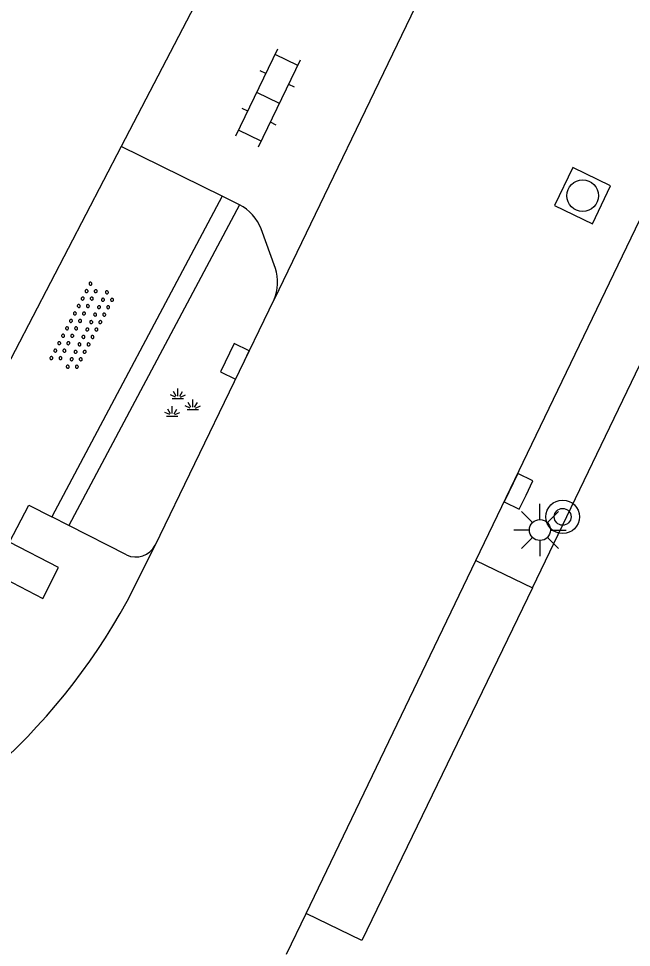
# Model space of a CAD drawing. Extents: x 135999 to 138000, y 396000 to 398501.
# Drawn here: x 136207.91 to 136222.5, y 397886.45 to 397908.55 of the extents above; entities that cross this region are included whole.
import ezdxf

# ---------------------------------------------------------------- set-up
doc = ezdxf.new("R2010")
doc.units = 0
for name, color, linetype in [('gg-afsc-erfafscheiding', 7, 'Continuous'), ('gg-bbg-hoofdgebouw', 7, 'Continuous'), ('gg-knt-verharding', 7, 'Continuous'), ('gg-knt-verharding nz', 7, 'Continuous'), ('gt-grn-groengrens', 7, 'Continuous'), ('gt-symb-boom', 7, 'Continuous'), ('gt-symb-groenvak', 7, 'Continuous'), ('gt-symb-klinker verharding', 7, 'Continuous'), ('gt-symb-kolk', 7, 'Continuous'), ('gt-symb-lichtmast', 7, 'Continuous'), ('gt-symb-overige verharding', 7, 'Continuous'), ('gt-symb-rioolschacht', 7, 'Continuous')]:
    doc.layers.add(name, color=color, linetype=linetype)

# ---------------------------------------------------------------- blocks, each defined once
blk = doc.blocks.new('gt0-GRVAK')
at = {"layer": 'gt-symb-groenvak'}
for p, q in [((-0.11, 0.189), (-0.228, 0.24)), ((-0.091, 0.211), (-0.156, 0.322)), ((-0.047, 0.214), (-0.047, 0.393)), ((-0.004, 0.211), (0.061, 0.322)), ((0.015, 0.189), (0.133, 0.24)), ((-0.182, 0.153), (0.088, 0.153)), ((0.262, -0.052), (0.197, 0.059)), ((0.305, -0.049), (0.305, 0.13)), ((0.349, -0.052), (0.414, 0.059)), ((-0.245, -0.228), (-0.363, -0.177)), ((-0.226, -0.206), (-0.291, -0.095)), ((-0.183, -0.203), (-0.183, -0.024)), ((-0.139, -0.206), (-0.074, -0.095)), ((-0.12, -0.228), (-0.002, -0.177)), ((0.243, -0.074), (0.125, -0.023)), ((0.17, -0.11), (0.441, -0.11)), ((0.368, -0.074), (0.486, -0.023)), ((-0.318, -0.264), (-0.047, -0.264))]:
    blk.add_line(p, q, dxfattribs=at)
blk = doc.blocks.new('gt0-KOLK')
at = {"layer": 'gt-symb-kolk'}
blk.add_lwpolyline([(0, 0), (0.375, 0), (0.375, 0.4), (-0.375, 0.4), (-0.375, 0), (0, 0)], dxfattribs=at)
blk = doc.blocks.new('gt0-OVH')
at = {"layer": 'gt-symb-overige verharding'}
for points in [[(-0.972, 0.298), (-0.967, 0.308), (-0.965, 0.319), (-0.966, 0.33), (-0.971, 0.34), (-0.978, 0.348), (-0.988, 0.353), (-0.999, 0.355), (-1.01, 0.354), (-1.02, 0.349), (-1.028, 0.342), (-1.033, 0.332), (-1.035, 0.321), (-1.034, 0.31), (-1.029, 0.3), (-1.022, 0.292), (-1.012, 0.287), (-1.001, 0.285), (-0.99, 0.286), (-0.98, 0.291)], [(-0.772, 0.298), (-0.767, 0.308), (-0.765, 0.319), (-0.766, 0.33), (-0.771, 0.34), (-0.778, 0.348), (-0.788, 0.353), (-0.799, 0.355), (-0.81, 0.354), (-0.82, 0.349), (-0.828, 0.342), (-0.833, 0.332), (-0.835, 0.321), (-0.834, 0.31), (-0.829, 0.3), (-0.822, 0.292), (-0.812, 0.287), (-0.801, 0.285), (-0.79, 0.286), (-0.78, 0.291)], [(-0.572, 0.298), (-0.567, 0.308), (-0.565, 0.319), (-0.566, 0.33), (-0.571, 0.34), (-0.578, 0.348), (-0.588, 0.353), (-0.599, 0.355), (-0.61, 0.354), (-0.62, 0.349), (-0.628, 0.342), (-0.633, 0.332), (-0.635, 0.321), (-0.634, 0.31), (-0.629, 0.3), (-0.622, 0.292), (-0.612, 0.287), (-0.601, 0.285), (-0.59, 0.286), (-0.58, 0.291)], [(-0.372, 0.298), (-0.367, 0.308), (-0.365, 0.319), (-0.366, 0.33), (-0.371, 0.34), (-0.378, 0.348), (-0.388, 0.353), (-0.399, 0.355), (-0.41, 0.354), (-0.42, 0.349), (-0.428, 0.342), (-0.433, 0.332), (-0.435, 0.321), (-0.434, 0.31), (-0.429, 0.3), (-0.422, 0.292), (-0.412, 0.287), (-0.401, 0.285), (-0.39, 0.286), (-0.38, 0.291)], [(-0.172, 0.298), (-0.167, 0.308), (-0.165, 0.319), (-0.166, 0.33), (-0.171, 0.34), (-0.178, 0.348), (-0.188, 0.353), (-0.199, 0.355), (-0.21, 0.354), (-0.22, 0.349), (-0.228, 0.342), (-0.233, 0.332), (-0.235, 0.321), (-0.234, 0.31), (-0.229, 0.3), (-0.222, 0.292), (-0.212, 0.287), (-0.201, 0.285), (-0.19, 0.286), (-0.18, 0.291)], [(0.028, 0.298), (0.033, 0.308), (0.035, 0.319), (0.034, 0.33), (0.029, 0.34), (0.022, 0.348), (0.012, 0.353), (0.001, 0.355), (-0.01, 0.354), (-0.02, 0.349), (-0.028, 0.342), (-0.033, 0.332), (-0.035, 0.321), (-0.034, 0.31), (-0.029, 0.3), (-0.022, 0.292), (-0.012, 0.287), (-0.001, 0.285), (0.01, 0.286), (0.02, 0.291)], [(0.228, 0.298), (0.233, 0.308), (0.235, 0.319), (0.234, 0.33), (0.229, 0.34), (0.222, 0.348), (0.212, 0.353), (0.201, 0.355), (0.19, 0.354), (0.18, 0.349), (0.172, 0.342), (0.167, 0.332), (0.165, 0.321), (0.166, 0.31), (0.171, 0.3), (0.178, 0.292), (0.188, 0.287), (0.199, 0.285), (0.21, 0.286), (0.22, 0.291)], [(0.428, 0.298), (0.433, 0.308), (0.435, 0.319), (0.434, 0.33), (0.429, 0.34), (0.422, 0.348), (0.412, 0.353), (0.401, 0.355), (0.39, 0.354), (0.38, 0.349), (0.372, 0.342), (0.367, 0.332), (0.365, 0.321), (0.366, 0.31), (0.371, 0.3), (0.378, 0.292), (0.388, 0.287), (0.399, 0.285), (0.41, 0.286), (0.42, 0.291)], [(0.628, 0.298), (0.633, 0.308), (0.635, 0.319), (0.634, 0.33), (0.629, 0.34), (0.622, 0.348), (0.612, 0.353), (0.601, 0.355), (0.59, 0.354), (0.58, 0.349), (0.572, 0.342), (0.567, 0.332), (0.565, 0.321), (0.566, 0.31), (0.571, 0.3), (0.578, 0.292), (0.588, 0.287), (0.599, 0.285), (0.61, 0.286), (0.62, 0.291)], [(0.828, 0.298), (0.833, 0.308), (0.835, 0.319), (0.834, 0.33), (0.829, 0.34), (0.822, 0.348), (0.812, 0.353), (0.801, 0.355), (0.79, 0.354), (0.78, 0.349), (0.772, 0.342), (0.767, 0.332), (0.765, 0.321), (0.766, 0.31), (0.771, 0.3), (0.778, 0.292), (0.788, 0.287), (0.799, 0.285), (0.81, 0.286), (0.82, 0.291)], [(1.028, 0.298), (1.033, 0.308), (1.035, 0.319), (1.034, 0.33), (1.029, 0.34), (1.022, 0.348), (1.012, 0.353), (1.001, 0.355), (0.99, 0.354), (0.98, 0.349), (0.972, 0.342), (0.967, 0.332), (0.965, 0.321), (0.966, 0.31), (0.971, 0.3), (0.978, 0.292), (0.988, 0.287), (0.999, 0.285), (1.01, 0.286), (1.02, 0.291)], [(-0.872, 0.106), (-0.867, 0.116), (-0.865, 0.126), (-0.866, 0.137), (-0.871, 0.147), (-0.878, 0.156), (-0.888, 0.161), (-0.899, 0.163), (-0.91, 0.162), (-0.92, 0.157), (-0.928, 0.15), (-0.933, 0.14), (-0.935, 0.129), (-0.934, 0.118), (-0.929, 0.108), (-0.922, 0.1), (-0.912, 0.095), (-0.901, 0.092), (-0.89, 0.094), (-0.88, 0.098)], [(-0.672, 0.106), (-0.667, 0.116), (-0.665, 0.126), (-0.666, 0.137), (-0.671, 0.147), (-0.678, 0.156), (-0.688, 0.161), (-0.699, 0.163), (-0.71, 0.162), (-0.72, 0.157), (-0.728, 0.15), (-0.733, 0.14), (-0.735, 0.129), (-0.734, 0.118), (-0.729, 0.108), (-0.722, 0.1), (-0.712, 0.095), (-0.701, 0.092), (-0.69, 0.094), (-0.68, 0.098)], [(-0.472, 0.106), (-0.467, 0.116), (-0.465, 0.126), (-0.466, 0.137), (-0.471, 0.147), (-0.478, 0.156), (-0.488, 0.161), (-0.499, 0.163), (-0.51, 0.162), (-0.52, 0.157), (-0.528, 0.15), (-0.533, 0.14), (-0.535, 0.129), (-0.534, 0.118), (-0.529, 0.108), (-0.522, 0.1), (-0.512, 0.095), (-0.501, 0.092), (-0.49, 0.094), (-0.48, 0.098)], [(-0.272, 0.106), (-0.267, 0.116), (-0.265, 0.126), (-0.266, 0.137), (-0.271, 0.147), (-0.278, 0.156), (-0.288, 0.161), (-0.299, 0.163), (-0.31, 0.162), (-0.32, 0.157), (-0.328, 0.15), (-0.333, 0.14), (-0.335, 0.129), (-0.334, 0.118), (-0.329, 0.108), (-0.322, 0.1), (-0.312, 0.095), (-0.301, 0.092), (-0.29, 0.094), (-0.28, 0.098)], [(-0.072, 0.106), (-0.067, 0.116), (-0.065, 0.126), (-0.066, 0.137), (-0.071, 0.147), (-0.078, 0.156), (-0.088, 0.161), (-0.099, 0.163), (-0.11, 0.162), (-0.12, 0.157), (-0.128, 0.15), (-0.133, 0.14), (-0.135, 0.129), (-0.134, 0.118), (-0.129, 0.108), (-0.122, 0.1), (-0.112, 0.095), (-0.101, 0.092), (-0.09, 0.094), (-0.08, 0.098)], [(0.128, 0.106), (0.133, 0.116), (0.135, 0.126), (0.134, 0.137), (0.129, 0.147), (0.122, 0.156), (0.112, 0.161), (0.101, 0.163), (0.09, 0.162), (0.08, 0.157), (0.072, 0.15), (0.067, 0.14), (0.065, 0.129), (0.066, 0.118), (0.071, 0.108), (0.078, 0.1), (0.088, 0.095), (0.099, 0.092), (0.11, 0.094), (0.12, 0.098)], [(0.328, 0.106), (0.333, 0.116), (0.335, 0.126), (0.334, 0.137), (0.329, 0.147), (0.322, 0.156), (0.312, 0.161), (0.301, 0.163), (0.29, 0.162), (0.28, 0.157), (0.272, 0.15), (0.267, 0.14), (0.265, 0.129), (0.266, 0.118), (0.271, 0.108), (0.278, 0.1), (0.288, 0.095), (0.299, 0.092), (0.31, 0.094), (0.32, 0.098)], [(0.528, 0.106), (0.533, 0.116), (0.535, 0.126), (0.534, 0.137), (0.529, 0.147), (0.522, 0.156), (0.512, 0.161), (0.501, 0.163), (0.49, 0.162), (0.48, 0.157), (0.472, 0.15), (0.467, 0.14), (0.465, 0.129), (0.466, 0.118), (0.471, 0.108), (0.478, 0.1), (0.488, 0.095), (0.499, 0.092), (0.51, 0.094), (0.52, 0.098)], [(0.728, 0.106), (0.733, 0.116), (0.735, 0.126), (0.734, 0.137), (0.729, 0.147), (0.722, 0.156), (0.712, 0.161), (0.701, 0.163), (0.69, 0.162), (0.68, 0.157), (0.672, 0.15), (0.667, 0.14), (0.665, 0.129), (0.666, 0.118), (0.671, 0.108), (0.678, 0.1), (0.688, 0.095), (0.699, 0.092), (0.71, 0.094), (0.72, 0.098)], [(0.928, 0.106), (0.933, 0.116), (0.935, 0.126), (0.934, 0.137), (0.929, 0.147), (0.922, 0.156), (0.912, 0.161), (0.901, 0.163), (0.89, 0.162), (0.88, 0.157), (0.872, 0.15), (0.867, 0.14), (0.865, 0.129), (0.866, 0.118), (0.871, 0.108), (0.878, 0.1), (0.888, 0.095), (0.899, 0.092), (0.91, 0.094), (0.92, 0.098)], [(-0.972, -0.142), (-0.967, -0.132), (-0.965, -0.121), (-0.966, -0.11), (-0.971, -0.1), (-0.978, -0.092), (-0.988, -0.087), (-0.999, -0.085), (-1.01, -0.086), (-1.02, -0.091), (-1.028, -0.098), (-1.033, -0.108), (-1.035, -0.119), (-1.034, -0.13), (-1.029, -0.14), (-1.022, -0.148), (-1.012, -0.153), (-1.001, -0.155), (-0.99, -0.154), (-0.98, -0.149)], [(-0.772, -0.142), (-0.767, -0.132), (-0.765, -0.121), (-0.766, -0.11), (-0.771, -0.1), (-0.778, -0.092), (-0.788, -0.087), (-0.799, -0.085), (-0.81, -0.086), (-0.82, -0.091), (-0.828, -0.098), (-0.833, -0.108), (-0.835, -0.119), (-0.834, -0.13), (-0.829, -0.14), (-0.822, -0.148), (-0.812, -0.153), (-0.801, -0.155), (-0.79, -0.154), (-0.78, -0.149)], [(-0.572, -0.142), (-0.567, -0.132), (-0.565, -0.121), (-0.566, -0.11), (-0.571, -0.1), (-0.578, -0.092), (-0.588, -0.087), (-0.599, -0.085), (-0.61, -0.086), (-0.62, -0.091), (-0.628, -0.098), (-0.633, -0.108), (-0.635, -0.119), (-0.634, -0.13), (-0.629, -0.14), (-0.622, -0.148), (-0.612, -0.153), (-0.601, -0.155), (-0.59, -0.154), (-0.58, -0.149)], [(-0.372, -0.142), (-0.367, -0.132), (-0.365, -0.121), (-0.366, -0.11), (-0.371, -0.1), (-0.378, -0.092), (-0.388, -0.087), (-0.399, -0.085), (-0.41, -0.086), (-0.42, -0.091), (-0.428, -0.098), (-0.433, -0.108), (-0.435, -0.119), (-0.434, -0.13), (-0.429, -0.14), (-0.422, -0.148), (-0.412, -0.153), (-0.401, -0.155), (-0.39, -0.154), (-0.38, -0.149)], [(-0.172, -0.142), (-0.167, -0.132), (-0.165, -0.121), (-0.166, -0.11), (-0.171, -0.1), (-0.178, -0.092), (-0.188, -0.087), (-0.199, -0.085), (-0.21, -0.086), (-0.22, -0.091), (-0.228, -0.098), (-0.233, -0.108), (-0.235, -0.119), (-0.234, -0.13), (-0.229, -0.14), (-0.222, -0.148), (-0.212, -0.153), (-0.201, -0.155), (-0.19, -0.154), (-0.18, -0.149)], [(0.028, -0.142), (0.033, -0.132), (0.035, -0.121), (0.034, -0.11), (0.029, -0.1), (0.022, -0.092), (0.012, -0.087), (0.001, -0.085), (-0.01, -0.086), (-0.02, -0.091), (-0.028, -0.098), (-0.033, -0.108), (-0.035, -0.119), (-0.034, -0.13), (-0.029, -0.14), (-0.022, -0.148), (-0.012, -0.153), (-0.001, -0.155), (0.01, -0.154), (0.02, -0.149)], [(0.228, -0.142), (0.233, -0.132), (0.235, -0.121), (0.234, -0.11), (0.229, -0.1), (0.222, -0.092), (0.212, -0.087), (0.201, -0.085), (0.19, -0.086), (0.18, -0.091), (0.172, -0.098), (0.167, -0.108), (0.165, -0.119), (0.166, -0.13), (0.171, -0.14), (0.178, -0.148), (0.188, -0.153), (0.199, -0.155), (0.21, -0.154), (0.22, -0.149)], [(0.428, -0.142), (0.433, -0.132), (0.435, -0.121), (0.434, -0.11), (0.429, -0.1), (0.422, -0.092), (0.412, -0.087), (0.401, -0.085), (0.39, -0.086), (0.38, -0.091), (0.372, -0.098), (0.367, -0.108), (0.365, -0.119), (0.366, -0.13), (0.371, -0.14), (0.378, -0.148), (0.388, -0.153), (0.399, -0.155), (0.41, -0.154), (0.42, -0.149)], [(0.628, -0.142), (0.633, -0.132), (0.635, -0.121), (0.634, -0.11), (0.629, -0.1), (0.622, -0.092), (0.612, -0.087), (0.601, -0.085), (0.59, -0.086), (0.58, -0.091), (0.572, -0.098), (0.567, -0.108), (0.565, -0.119), (0.566, -0.13), (0.571, -0.14), (0.578, -0.148), (0.588, -0.153), (0.599, -0.155), (0.61, -0.154), (0.62, -0.149)], [(0.828, -0.142), (0.833, -0.132), (0.835, -0.121), (0.834, -0.11), (0.829, -0.1), (0.822, -0.092), (0.812, -0.087), (0.801, -0.085), (0.79, -0.086), (0.78, -0.091), (0.772, -0.098), (0.767, -0.108), (0.765, -0.119), (0.766, -0.13), (0.771, -0.14), (0.778, -0.148), (0.788, -0.153), (0.799, -0.155), (0.81, -0.154), (0.82, -0.149)], [(1.028, -0.142), (1.033, -0.132), (1.035, -0.121), (1.034, -0.11), (1.029, -0.1), (1.022, -0.092), (1.012, -0.087), (1.001, -0.085), (0.99, -0.086), (0.98, -0.091), (0.972, -0.098), (0.967, -0.108), (0.965, -0.119), (0.966, -0.13), (0.971, -0.14), (0.978, -0.148), (0.988, -0.153), (0.999, -0.155), (1.01, -0.154), (1.02, -0.149)], [(-0.872, -0.334), (-0.867, -0.324), (-0.865, -0.314), (-0.866, -0.303), (-0.871, -0.293), (-0.878, -0.284), (-0.888, -0.279), (-0.899, -0.277), (-0.91, -0.278), (-0.92, -0.283), (-0.928, -0.29), (-0.933, -0.3), (-0.935, -0.311), (-0.934, -0.322), (-0.929, -0.332), (-0.922, -0.34), (-0.912, -0.345), (-0.901, -0.348), (-0.89, -0.346), (-0.88, -0.342)], [(-0.672, -0.334), (-0.667, -0.324), (-0.665, -0.314), (-0.666, -0.303), (-0.671, -0.293), (-0.678, -0.284), (-0.688, -0.279), (-0.699, -0.277), (-0.71, -0.278), (-0.72, -0.283), (-0.728, -0.29), (-0.733, -0.3), (-0.735, -0.311), (-0.734, -0.322), (-0.729, -0.332), (-0.722, -0.34), (-0.712, -0.345), (-0.701, -0.348), (-0.69, -0.346), (-0.68, -0.342)], [(-0.472, -0.334), (-0.467, -0.324), (-0.465, -0.314), (-0.466, -0.303), (-0.471, -0.293), (-0.478, -0.284), (-0.488, -0.279), (-0.499, -0.277), (-0.51, -0.278), (-0.52, -0.283), (-0.528, -0.29), (-0.533, -0.3), (-0.535, -0.311), (-0.534, -0.322), (-0.529, -0.332), (-0.522, -0.34), (-0.512, -0.345), (-0.501, -0.348), (-0.49, -0.346), (-0.48, -0.342)], [(-0.272, -0.334), (-0.267, -0.324), (-0.265, -0.314), (-0.266, -0.303), (-0.271, -0.293), (-0.278, -0.284), (-0.288, -0.279), (-0.299, -0.277), (-0.31, -0.278), (-0.32, -0.283), (-0.328, -0.29), (-0.333, -0.3), (-0.335, -0.311), (-0.334, -0.322), (-0.329, -0.332), (-0.322, -0.34), (-0.312, -0.345), (-0.301, -0.348), (-0.29, -0.346), (-0.28, -0.342)], [(-0.072, -0.334), (-0.067, -0.324), (-0.065, -0.314), (-0.066, -0.303), (-0.071, -0.293), (-0.078, -0.284), (-0.088, -0.279), (-0.099, -0.277), (-0.11, -0.278), (-0.12, -0.283), (-0.128, -0.29), (-0.133, -0.3), (-0.135, -0.311), (-0.134, -0.322), (-0.129, -0.332), (-0.122, -0.34), (-0.112, -0.345), (-0.101, -0.348), (-0.09, -0.346), (-0.08, -0.342)], [(0.128, -0.334), (0.133, -0.324), (0.135, -0.314), (0.134, -0.303), (0.129, -0.293), (0.122, -0.284), (0.112, -0.279), (0.101, -0.277), (0.09, -0.278), (0.08, -0.283), (0.072, -0.29), (0.067, -0.3), (0.065, -0.311), (0.066, -0.322), (0.071, -0.332), (0.078, -0.34), (0.088, -0.345), (0.099, -0.348), (0.11, -0.346), (0.12, -0.342)], [(0.328, -0.334), (0.333, -0.324), (0.335, -0.314), (0.334, -0.303), (0.329, -0.293), (0.322, -0.284), (0.312, -0.279), (0.301, -0.277), (0.29, -0.278), (0.28, -0.283), (0.272, -0.29), (0.267, -0.3), (0.265, -0.311), (0.266, -0.322), (0.271, -0.332), (0.278, -0.34), (0.288, -0.345), (0.299, -0.348), (0.31, -0.346), (0.32, -0.342)], [(0.528, -0.334), (0.533, -0.324), (0.535, -0.314), (0.534, -0.303), (0.529, -0.293), (0.522, -0.284), (0.512, -0.279), (0.501, -0.277), (0.49, -0.278), (0.48, -0.283), (0.472, -0.29), (0.467, -0.3), (0.465, -0.311), (0.466, -0.322), (0.471, -0.332), (0.478, -0.34), (0.488, -0.345), (0.499, -0.348), (0.51, -0.346), (0.52, -0.342)], [(0.728, -0.334), (0.733, -0.324), (0.735, -0.314), (0.734, -0.303), (0.729, -0.293), (0.722, -0.284), (0.712, -0.279), (0.701, -0.277), (0.69, -0.278), (0.68, -0.283), (0.672, -0.29), (0.667, -0.3), (0.665, -0.311), (0.666, -0.322), (0.671, -0.332), (0.678, -0.34), (0.688, -0.345), (0.699, -0.348), (0.71, -0.346), (0.72, -0.342)], [(0.928, -0.334), (0.933, -0.324), (0.935, -0.314), (0.934, -0.303), (0.929, -0.293), (0.922, -0.284), (0.912, -0.279), (0.901, -0.277), (0.89, -0.278), (0.88, -0.283), (0.872, -0.29), (0.867, -0.3), (0.865, -0.311), (0.866, -0.322), (0.871, -0.332), (0.878, -0.34), (0.888, -0.345), (0.899, -0.348), (0.91, -0.346), (0.92, -0.342)]]:
    blk.add_lwpolyline(points, close=True, dxfattribs=at)
blk = doc.blocks.new('gt0-KL1')
at = {"layer": 'gt-symb-klinker verharding'}
for p, q in [((-0.5, 0.3), (-0.5, 0.45)), ((0.5, 0.3), (0.5, 0.45)), ((-1.15, 0.3), (1.15, 0.3)), ((-1, -0.3), (-1, 0.3)), ((0, -0.3), (0, 0.3)), ((1, -0.3), (1, 0.3)), ((-1.15, -0.3), (1.15, -0.3)), ((-0.5, -0.45), (-0.5, -0.3)), ((0.5, -0.45), (0.5, -0.3))]:
    blk.add_line(p, q, dxfattribs=at)
blk = doc.blocks.new('gt0-LMAST')
at = {"layer": 'gt-symb-lichtmast'}
for p, q in [((-0.005, 0.246), (-0.005, 0.621)), ((-0.182, 0.173), (-0.447, 0.438)), ((0.172, 0.173), (0.437, 0.438)), ((-0.255, -0.004), (-0.63, -0.004)), ((-0.182, -0.181), (-0.447, -0.446)), ((0.437, -0.446), (0.172, -0.181)), ((0.245, -0.004), (0.62, -0.004)), ((-0.005, -0.254), (-0.005, -0.629))]:
    blk.add_line(p, q, dxfattribs=at)
blk.add_circle((-0.005, -0.004), 0.25, dxfattribs=at)
blk = doc.blocks.new('gt0-BOOM')
at = {"layer": 'gt-symb-boom'}
for radius in [0.4, 0.2]:
    blk.add_circle((0, 0), radius, dxfattribs=at)
blk = doc.blocks.new('gt0-RS')
at = {"layer": 'gt-symb-rioolschacht'}
blk.add_lwpolyline([(-0.5, -0.5), (0.5, -0.5), (0.5, 0.5), (-0.5, 0.5)], close=True, dxfattribs=at)
blk.add_circle((0, 0), 0.375, dxfattribs=at)

msp = doc.modelspace()

# ---------------------------------------------------------------- linework, layer by layer
at = {"layer": 'gg-afsc-erfafscheiding'}
for q in [(136234.44, 397924.749), (136216.081, 397886.612)]:
    msp.add_line((136220.146, 397895.008), q, dxfattribs=at)
at = {"layer": 'gg-bbg-hoofdgebouw'}
for p, q in [((136212.961, 397910.518), (136210.351, 397905.503)), ((136210.351, 397905.503), (136206.43, 397897.97))]:
    msp.add_line(p, q, dxfattribs=at)
at = {"layer": 'gg-knt-verharding'}
for p, q in [((136218.796, 397895.656), (136233.094, 397925.372)), ((136217.888, 397909.932), (136213.993, 397901.862)), ((136212.756, 397904.326), (136210.351, 397905.503)), ((136212.756, 397904.326), (136208.699, 397896.696)), ((136213.169, 397904.121), (136212.756, 397904.326)), ((136214.023, 397902.606), (136213.684, 397903.547)), ((136211.158, 397896.017), (136213.993, 397901.862)), ((136209.11, 397896.487), (136208.699, 397896.696)), ((136210.481, 397895.788), (136209.11, 397896.487)), ((136210.495, 397894.688), (136211.158, 397896.017)), ((136218.796, 397895.656), (136220.146, 397895.008)), ((136214.29, 397886.29), (136214.756, 397887.26)), ((136216.081, 397886.612), (136214.756, 397887.26))]:
    msp.add_line(p, q, dxfattribs=at)
for points in [[(136207.692, 397896.09), (136208.154, 397896.974), (136208.699, 397896.696)], [(136206.838, 397895.607), (136208.487, 397894.752), (136208.857, 397895.49), (136207.692, 397896.09)]]:
    msp.add_lwpolyline(points, dxfattribs=at)
for centre, radius, start, end in [((136212.659, 397903.145), 1.101, 21.4002, 62.3975), ((136212.993, 397902.275), 1.082, 337.5655, 17.8164), ((136210.7, 397896.257), 0.517, 244.9974, 332.3796), ((136197.217, 397901.98), 15.149, 290.7705, 331.2247)]:
    msp.add_arc(centre, radius, start, end, dxfattribs=at)
at = {"layer": 'gg-knt-verharding nz'}
msp.add_line((136214.756, 397887.26), (136218.796, 397895.656), dxfattribs=at)
at = {"layer": 'gt-grn-groengrens'}
msp.add_line((136213.169, 397904.121), (136209.11, 397896.487), dxfattribs=at)

# ---------------------------------------------------------------- block references
at = {"layer": 'gt-symb-boom', "rotation": 29.74488129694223}
msp.add_blockref('gt0-BOOM', (136220.862, 397896.695), dxfattribs=at)
at = {"layer": 'gt-symb-groenvak'}
msp.add_blockref('gt0-GRVAK', (136211.752, 397899.355), dxfattribs=at)
at = {"layer": 'gt-symb-klinker verharding', "rotation": 64.15238978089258}
msp.add_blockref('gt0-KL1', (136213.852, 397906.662), dxfattribs=at)
at = {"layer": 'gt-symb-kolk'}
for p, rotation in [((136213.238, 397900.304), 64.0484864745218), ((136219.99, 397897.214), 64.35692916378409)]:
    msp.add_blockref('gt0-KOLK', p, dxfattribs=dict(at, rotation=rotation))
at = {"layer": 'gt-symb-lichtmast'}
msp.add_blockref('gt0-LMAST', (136220.327, 397896.385), dxfattribs=at)
at = {"layer": 'gt-symb-overige verharding', "rotation": 62.230787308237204}
msp.add_blockref('gt0-OVH', (136209.44, 397901.208), dxfattribs=at)
at = {"layer": 'gt-symb-rioolschacht', "rotation": 64.35692916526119}
msp.add_blockref('gt0-RS', (136221.338, 397904.335), dxfattribs=at)

doc.saveas('drawing.dxf')
